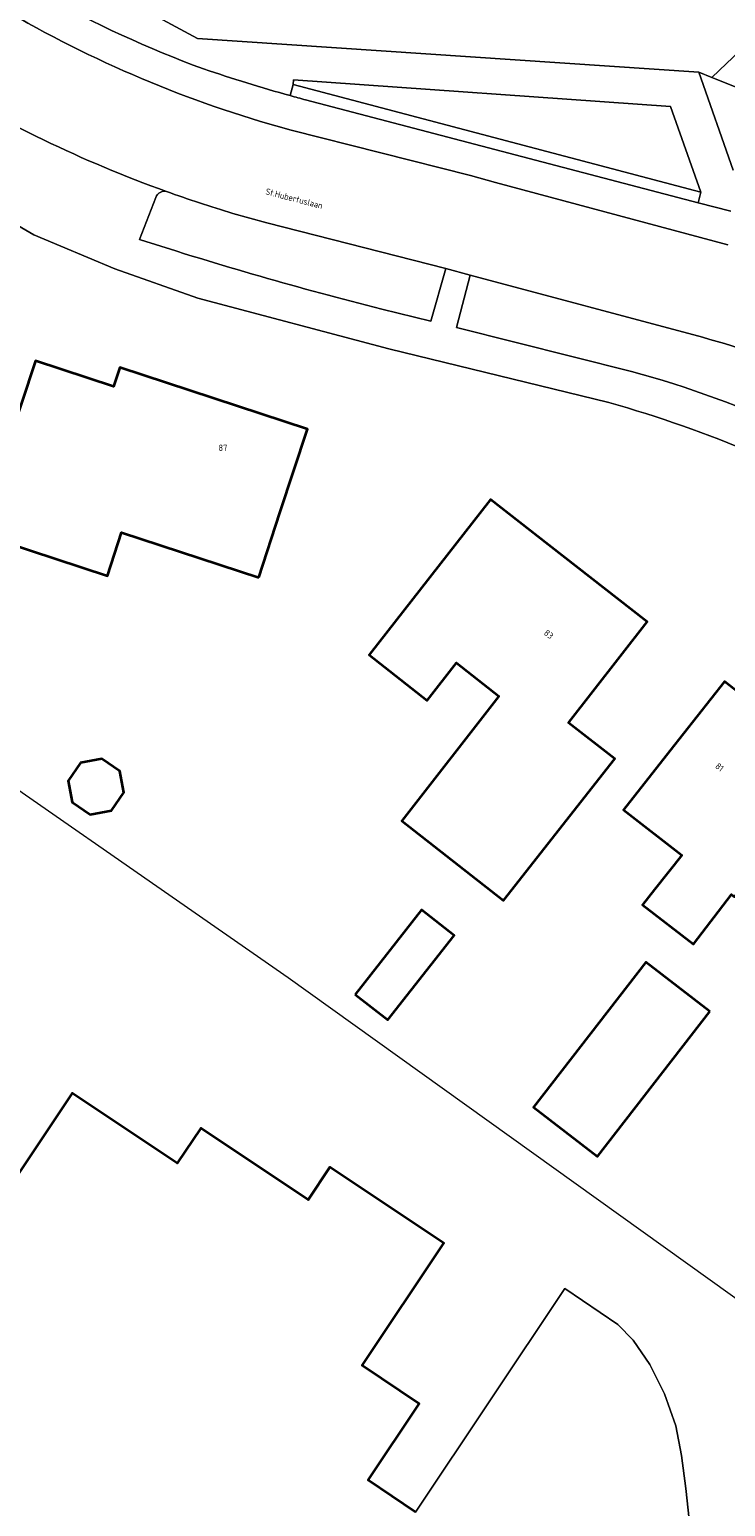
# Model space of a CAD drawing. Header units: metres. Extents: x 197700 to 204338, y 317132 to 325229.
# Tile 381 of 656: x 200008 to 200048, y 319861 to 319945. Entities that reach past the tile are written whole.
import ezdxf
from ezdxf.enums import TextEntityAlignment as Align

# ---------------------------------------------------------------- set-up
doc = ezdxf.new("R2010")
doc.units = ezdxf.units.M
for name, color, linetype, lineweight in [('B-WE-GR-BEPLANTING_CULTUUR_BODEMBEDEKKER-GV', 90, 'Continuous', 18), ('B-WE-GR-BEPLANTING_CULTUUR_HEESTERS-GV', 90, 'Continuous', 18), ('B-WE-GR-BEPLANTING_CULTUUR_ROOS-GV', 90, 'Continuous', 18), ('B-WE-IE-TERREINAFSCHEIDING_KUNSTMATIG_HEKWERK-G', 20, 'IE-TERREINAFSCHEIDING-KUNSTMATIG', 18), ('B-WE-OG-BEBOUWING-GV', 7, 'Continuous', 35), ('B-WE-OG-BEBOUWING-T18', 10, 'Continuous', 18), ('B-WE-OG-TERREIN_ERF-GV', 7, 'Continuous', 18), ('B-WE-OG-TOPOGRAFIE-T18', 10, 'Continuous', 18), ('B-WE-VH-VERHARDING_OPEN-GV', 252, 'Continuous', 18), ('B-WE-VH-VERHARDING_STRAATBAKSTEEN-GV', 252, 'Continuous', 18), ('B-WE-VH-VERHARDING_TEGEL-GV', 252, 'Continuous', 18)]:
    doc.layers.add(name, color=color, linetype=linetype, lineweight=lineweight)
doc.styles.add('NLCS-ISO-M200-T18', font='NLCS-ISO.ttf', dxfattribs={"height": 0.36})
doc.linetypes.add('IE-TERREINAFSCHEIDING-KUNSTMATIG', pattern='A,4,[82,NLCS.SHX,S=0.75,R=90,X=0,Y=0],4,-2', length=10)

msp = doc.modelspace()

# ---------------------------------------------------------------- linework, layer by layer
at = {"layer": 'B-WE-GR-BEPLANTING_CULTUUR_BODEMBEDEKKER-GV'}
msp.add_lwpolyline([(200023.332, 319942.167), (200023.312, 319941.894), (200046.444, 319935.784), (200044.719, 319940.652)], close=True, dxfattribs=at)
at = {"layer": 'B-WE-GR-BEPLANTING_CULTUUR_HEESTERS-GV'}
msp.add_lwpolyline([(200046.539, 319927.551), (200033.34, 319931.077), (200032.574, 319928.108), (200042.511, 319925.613)], dxfattribs=at)
for points in [[(200053.074, 319925.302, 0.032674), (200046.539, 319927.551)], [(200042.511, 319925.613, -0.044146), (200051.838, 319922.177)]]:
    msp.add_lwpolyline(points, format="xyb", dxfattribs=at)
at = {"layer": 'B-WE-GR-BEPLANTING_CULTUUR_ROOS-GV'}
for points in [[(200062.48, 319931.263), (200063.691, 319932.995), (200063.228, 319933.29), (200058.837, 319936.328), (200054.372, 319938.854), (200050.895, 319940.758), (200047.06, 319942.295), (200046.315, 319942.594), (200048.265, 319937.045)], [(200015.518, 319935.495), (200014.583, 319933.11)], [(200031.968, 319931.462), (200021.815, 319934.041), (200019.886, 319934.586)], [(200028.334, 319929.155), (200031.119, 319928.471), (200031.968, 319931.462)]]:
    msp.add_lwpolyline(points, dxfattribs=at)
for points in [[(200016.115, 319935.83, 0.387615), (200015.518, 319935.495)], [(200019.886, 319934.586, -0.013777), (200016.115, 319935.83)], [(200014.583, 319933.11, 0.016944), (200028.334, 319929.155)]]:
    msp.add_lwpolyline(points, format="xyb", dxfattribs=at)
at = {"layer": 'B-WE-IE-TERREINAFSCHEIDING_KUNSTMATIG_HEKWERK-G'}
msp.add_lwpolyline([(200041.704, 319823.036), (200060.496, 319849.412), (200049.758, 319864.27), (200053.177, 319869.595), (200023.016, 319891.19), (200000.223, 319907.052), (199993.666, 319910.631), (199974.643, 319916.404)], dxfattribs=at)
at = {"layer": 'B-WE-OG-BEBOUWING-GV'}
for points in [[(200021.349, 319913.91), (200022.553, 319917.585), (200024.111, 319922.343), (200013.469, 319925.83), (200013.118, 319924.75), (200008.69, 319926.216), (200007.119, 319921.469), (200005.449, 319916.423), (200012.764, 319914.013), (200013.574, 319916.472)], [(200040.325, 319907.463), (200043.4, 319911.405), (200037.799, 319915.774), (200034.499, 319918.348), (200027.613, 319909.521), (200030.913, 319906.947), (200032.57, 319909.072), (200034.984, 319907.189), (200029.466, 319900.115), (200035.236, 319895.585), (200041.549, 319903.628), (200038.934, 319905.68)], [(200044.683, 319904.09), (200042.047, 319900.732), (200045.362, 319898.158), (200043.802, 319896.221), (200043.124, 319895.336), (200046.027, 319893.109), (200048.185, 319895.923), (200048.34, 319895.804), (200050.884, 319899.046), (200050.097, 319899.663), (200053.271, 319903.707), (200047.77, 319908.023)], [(200011.235, 319903.392), (200010.541, 319902.373), (200010.771, 319901.163), (200011.79, 319900.469), (200013.001, 319900.699), (200013.694, 319901.718), (200013.464, 319902.929), (200012.446, 319903.622)], [(200026.824, 319890.257), (200028.672, 319888.807), (200032.434, 319893.599), (200030.586, 319895.05)], [(200046.954, 319889.283), (200043.321, 319892.097), (200036.94, 319883.864), (200040.573, 319881.049)]]:
    msp.add_lwpolyline(points, close=True, dxfattribs=at)
msp.add_lwpolyline([(200030.252, 319860.873), (200027.565, 319862.684), (200030.462, 319867.024), (200027.216, 319869.19), (200031.857, 319876.145), (200025.392, 319880.459), (200024.151, 319878.599), (200018.058, 319882.665), (200016.733, 319880.679), (200010.766, 319884.661), (200001.834, 319871.277)], dxfattribs=at)
at = {"layer": 'B-WE-OG-TERREIN_ERF-GV'}
for points in [[(200004.042, 319954.83), (200008.995, 319949.312), (200017.878, 319944.514), (200046.315, 319942.594), (200047.06, 319942.295), (200047.895, 319943.086), (200057.145, 319951.851), (200069.712, 319963.669), (200067.895, 319969.387), (200047.808, 319977.327), (200046.129, 319989.583), (200046.326, 319993.297), (200049.293, 320000.44), (200056.863, 320001.263), (200055.564, 320007.839), (200055.907, 320007.907), (200055.242, 320009.787)], [(200041.21, 319923.847), (200028.741, 319926.891), (200017.89, 319929.776), (200013.185, 319931.441), (200008.585, 319933.373), (200005.88, 319934.933), (200006.509, 319937.614), (200003.204, 319939.383), (200000, 319941.327)], [(200001.834, 319871.277), (200010.766, 319884.661), (200016.733, 319880.679), (200018.058, 319882.665), (200024.151, 319878.599), (200025.392, 319880.459), (200031.857, 319876.145), (200027.216, 319869.19), (200030.462, 319867.024), (200027.565, 319862.684), (200030.252, 319860.873), (200038.715, 319873.558), (200041.727, 319871.517), (200042.593, 319870.638), (200043.547, 319869.25), (200044.369, 319867.582), (200045.009, 319865.769), (200045.337, 319864.09), (200045.592, 319862.225), (200045.946, 319858.876)]]:
    msp.add_lwpolyline(points, dxfattribs=at)
for points in [[(200022.553, 319917.585), (200021.349, 319913.91), (200013.574, 319916.472), (200012.764, 319914.013), (200005.449, 319916.423), (200007.119, 319921.469), (200008.69, 319926.216), (200013.118, 319924.75), (200013.469, 319925.83), (200024.111, 319922.343)], [(200037.799, 319915.774), (200043.4, 319911.405), (200040.325, 319907.463), (200038.934, 319905.68), (200041.549, 319903.628), (200035.236, 319895.585), (200029.466, 319900.115), (200034.984, 319907.189), (200032.57, 319909.072), (200030.913, 319906.947), (200027.613, 319909.521), (200034.499, 319918.348)], [(200042.047, 319900.732), (200044.683, 319904.09), (200047.77, 319908.023), (200053.271, 319903.707), (200050.097, 319899.663), (200050.884, 319899.046), (200048.34, 319895.804), (200048.185, 319895.923), (200046.027, 319893.109), (200043.124, 319895.336), (200043.802, 319896.221), (200045.362, 319898.158)], [(200011.235, 319903.392), (200012.446, 319903.622), (200013.464, 319902.929), (200013.694, 319901.718), (200013.001, 319900.699), (200011.79, 319900.469), (200010.771, 319901.163), (200010.541, 319902.373)], [(200028.672, 319888.807), (200026.824, 319890.257), (200030.586, 319895.05), (200032.434, 319893.599)], [(200043.321, 319892.097), (200046.954, 319889.283), (200040.573, 319881.049), (200036.94, 319883.864)]]:
    msp.add_lwpolyline(points, close=True, dxfattribs=at)
msp.add_lwpolyline([(200057.303, 319916.935, 0.06694), (200041.21, 319923.847)], format="xyb", dxfattribs=at)
at = {"layer": 'B-WE-VH-VERHARDING_OPEN-GV'}
for points in [[(200047.895, 319943.086), (200047.06, 319942.295), (200050.895, 319940.758)], [(200045.946, 319858.876), (200045.592, 319862.225), (200045.337, 319864.09), (200045.009, 319865.769), (200044.369, 319867.582), (200043.547, 319869.25), (200042.593, 319870.638), (200041.727, 319871.517), (200038.715, 319873.558), (200030.252, 319860.873)]]:
    msp.add_lwpolyline(points, dxfattribs=at)
at = {"layer": 'B-WE-VH-VERHARDING_STRAATBAKSTEEN-GV'}
for points in [[(200018.227, 319942.785, -0.079749), (200000.752, 319952.584)], [(200021.45, 319939.806, -0.06649), (200005.396, 319947.074)], [(200005.396, 319947.074, 0.06649), (200021.45, 319939.806)], [(200023.141, 319941.266, -0.014195), (200018.227, 319942.785)], [(200016.115, 319935.83, -0.052679), (200002.509, 319942.404)], [(200002.509, 319942.404, 0.052679), (200016.115, 319935.83)], [(200024.011, 319941.028, -0.002724), (200023.141, 319941.266)], [(200015.518, 319935.495, -0.387615), (200016.115, 319935.83)], [(200016.115, 319935.83, 0.013777), (200019.886, 319934.586)], [(200028.334, 319929.155, -0.016944), (200014.583, 319933.11)], [(200046.539, 319927.551, -0.032674), (200053.074, 319925.302)], [(200051.838, 319922.177, 0.044146), (200042.511, 319925.613)], [(200041.21, 319923.847, -0.06694), (200057.303, 319916.935)]]:
    msp.add_lwpolyline(points, format="xyb", dxfattribs=at)
for points in [[(200000, 319941.327), (200003.204, 319939.383), (200006.509, 319937.614), (200005.88, 319934.933), (200008.585, 319933.373), (200013.185, 319931.441), (200017.89, 319929.776), (200028.741, 319926.891), (200041.21, 319923.847)], [(200048.135, 319934.702), (200046.287, 319935.187), (200024.011, 319941.028)], [(200047.972, 319932.809), (200034.778, 319936.334), (200033.369, 319936.731), (200023.199, 319939.313), (200021.45, 319939.806)], [(200021.45, 319939.806), (200023.199, 319939.313), (200033.369, 319936.731), (200034.778, 319936.334), (200047.972, 319932.809)], [(200014.583, 319933.11), (200015.518, 319935.495)], [(200019.886, 319934.586), (200021.815, 319934.041), (200031.968, 319931.462), (200033.34, 319931.077), (200046.539, 319927.551)], [(200042.511, 319925.613), (200032.574, 319928.108), (200033.34, 319931.077), (200031.968, 319931.462), (200031.119, 319928.471), (200028.334, 319929.155)]]:
    msp.add_lwpolyline(points, dxfattribs=at)
at = {"layer": 'B-WE-VH-VERHARDING_TEGEL-GV'}
for points in [[(200048.265, 319937.045), (200046.315, 319942.594), (200017.878, 319944.514), (200008.995, 319949.312), (200004.042, 319954.83)], [(200023.141, 319941.266), (200023.312, 319941.894), (200023.332, 319942.167), (200044.719, 319940.652), (200046.444, 319935.784), (200046.287, 319935.187), (200048.135, 319934.702)], [(200024.011, 319941.028), (200046.287, 319935.187), (200046.444, 319935.784), (200023.312, 319941.894), (200023.141, 319941.266)]]:
    msp.add_lwpolyline(points, dxfattribs=at)
for points in [[(200000.752, 319952.584, 0.079749), (200018.227, 319942.785)], [(200018.227, 319942.785, 0.014195), (200023.141, 319941.266)], [(200023.141, 319941.266, 0.002724), (200024.011, 319941.028)]]:
    msp.add_lwpolyline(points, format="xyb", dxfattribs=at)

# ---------------------------------------------------------------- texts
at = {"layer": 'B-WE-OG-BEBOUWING-T18', "style": 'NLCS-ISO-M200-T18'}
msp.add_text('87', height=0.36, dxfattribs=at).set_placement((200019.32, 319921.281), align=Align.MIDDLE)
for s, rotation, p in [('83', 322.1, (200037.806, 319910.695)), ('81', 321.9, (200047.498, 319903.152))]:
    msp.add_text(s, height=0.36, rotation=rotation, dxfattribs=at).set_placement(p, align=Align.MIDDLE)
at = {"layer": 'B-WE-OG-TOPOGRAFIE-T18', "style": 'NLCS-ISO-M200-T18'}
msp.add_text('St.Hubertuslaan', height=0.36, rotation=345.4, dxfattribs=at).set_placement((200023.362, 319935.428), align=Align.MIDDLE)

doc.saveas('drawing.dxf')
